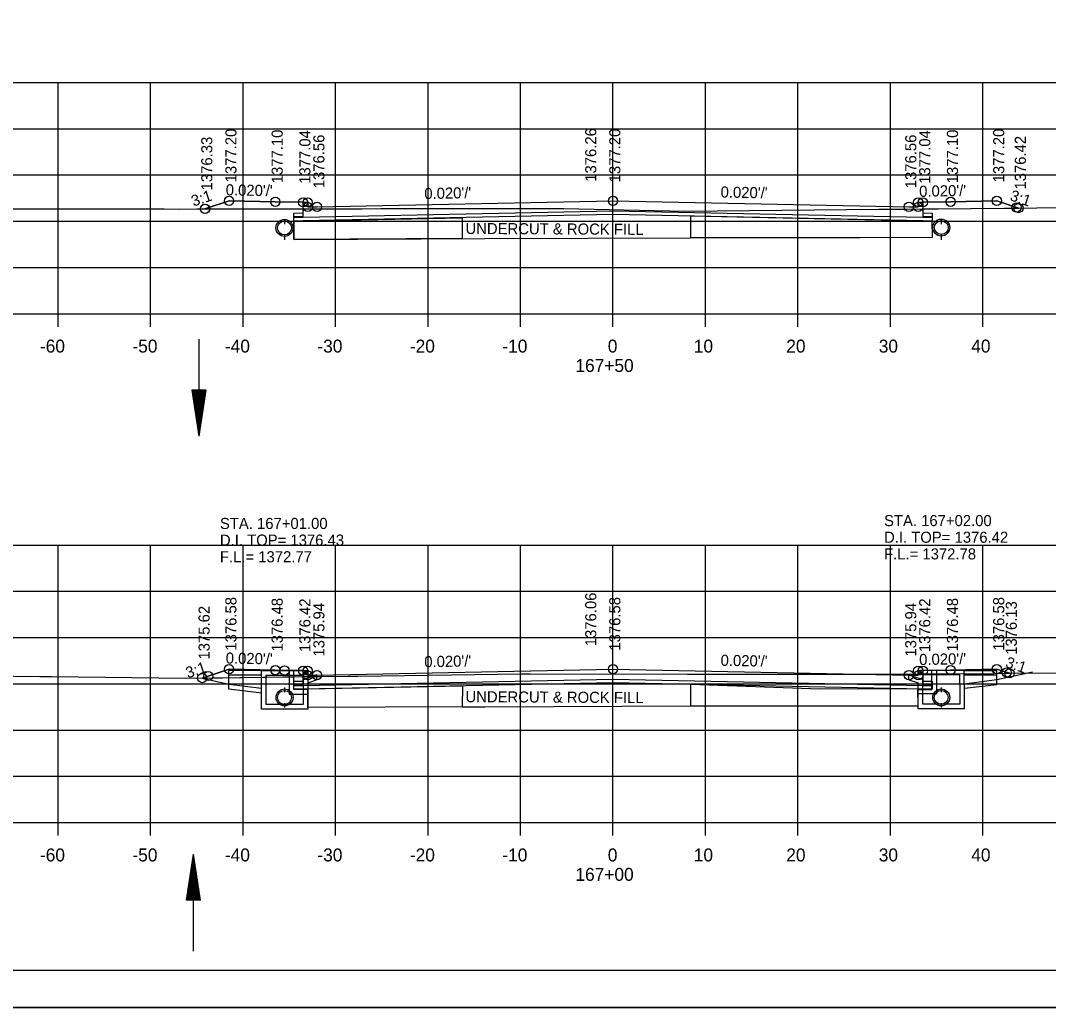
# Model space of a CAD drawing. Extents: x 1374311 to 1383814, y 384102 to 406278.
# Drawn here: x 1381564.6 to 1381675.7, y 395204.8 to 395311.5 of the extents above; entities that cross this region are included whole.
import ezdxf

# ---------------------------------------------------------------- set-up
doc = ezdxf.new("R2010")
doc.units = 0
for name, color, linetype in [('R_Axis', 7, 'Continuous'), ('R_Axis Annot', 7, 'Continuous'), ('R_Border', 7, 'Continuous'), ('R_Draft', 7, 'Continuous'), ('R_Exist Surface', 7, 'Continuous'), ('R_Fin Surface', 7, 'Continuous'), ('R_Grid', 7, 'Continuous'), ('R_No Plot', 7, 'Continuous'), ('R_Water', 7, 'Continuous'), ('R_Water Annot', 7, 'Continuous'), ('R_Xsect Elev', 7, 'Continuous'), ('R_Xsect Slope', 7, 'Continuous')]:
    doc.layers.add(name, color=color, linetype=linetype)

msp = doc.modelspace()

# ---------------------------------------------------------------- linework, layer by layer
at = {"layer": 'R_Axis'}
for p, q in [((1381488.66, 395279.82), (1381768.66, 395279.82)), ((1381568.66, 395278.42), (1381568.66, 395279.82)), ((1381578.66, 395278.42), (1381578.66, 395279.82)), ((1381588.66, 395278.42), (1381588.66, 395279.82)), ((1381598.66, 395278.42), (1381598.66, 395279.82)), ((1381608.66, 395278.42), (1381608.66, 395279.82)), ((1381618.66, 395278.42), (1381618.66, 395279.82)), ((1381628.66, 395278.42), (1381628.66, 395279.82)), ((1381638.66, 395278.42), (1381638.66, 395279.82)), ((1381648.66, 395278.42), (1381648.66, 395279.82)), ((1381658.66, 395278.42), (1381658.66, 395279.82)), ((1381668.66, 395278.42), (1381668.66, 395279.82)), ((1381488.66, 395224.82), (1381768.66, 395224.82)), ((1381568.66, 395223.42), (1381568.66, 395224.82)), ((1381578.66, 395223.42), (1381578.66, 395224.82)), ((1381588.66, 395223.42), (1381588.66, 395224.82)), ((1381598.66, 395223.42), (1381598.66, 395224.82)), ((1381608.66, 395223.42), (1381608.66, 395224.82)), ((1381618.66, 395223.42), (1381618.66, 395224.82)), ((1381628.66, 395223.42), (1381628.66, 395224.82)), ((1381638.66, 395223.42), (1381638.66, 395224.82)), ((1381648.66, 395223.42), (1381648.66, 395224.82)), ((1381658.66, 395223.42), (1381658.66, 395224.82)), ((1381668.66, 395223.42), (1381668.66, 395224.82))]:
    msp.add_line(p, q, dxfattribs=at)
at = {"layer": 'R_Border'}
msp.add_line((1381786.84, 395208.82), (1381470.66, 395208.82), dxfattribs=at)
at = {"layer": 'R_Draft'}
for p, q in [((1381583.13, 395271.57), (1381583.88, 395266.57)), ((1381584.63, 395271.57), (1381583.13, 395271.57)), ((1381583.26, 395271.57), (1381583.88, 395267.41)), ((1381583.38, 395271.57), (1381583.88, 395268.27)), ((1381583.51, 395271.57), (1381583.88, 395269.1)), ((1381583.64, 395271.57), (1381583.88, 395269.95)), ((1381583.76, 395271.57), (1381583.88, 395270.78)), ((1381584.63, 395271.57), (1381583.88, 395266.57)), ((1381584.12, 395271.57), (1381583.88, 395269.95)), ((1381584.38, 395271.57), (1381583.88, 395268.27)), ((1381584.51, 395271.57), (1381583.88, 395267.41)), ((1381584.25, 395271.57), (1381583.88, 395269.1)), ((1381584, 395271.57), (1381583.88, 395270.78)), ((1381582.55, 395216.42), (1381583.3, 395221.42)), ((1381582.67, 395216.42), (1381583.3, 395220.58)), ((1381584.05, 395216.42), (1381583.3, 395221.42)), ((1381583.92, 395216.42), (1381583.3, 395220.58)), ((1381582.8, 395216.42), (1381583.3, 395219.72)), ((1381583.79, 395216.42), (1381583.3, 395219.72)), ((1381582.92, 395216.42), (1381583.3, 395218.89)), ((1381583.67, 395216.42), (1381583.3, 395218.89)), ((1381583.05, 395216.42), (1381583.3, 395218.04)), ((1381583.18, 395216.42), (1381583.3, 395217.21)), ((1381583.54, 395216.42), (1381583.3, 395218.04)), ((1381583.41, 395216.42), (1381583.3, 395217.21)), ((1381584.05, 395216.42), (1381582.55, 395216.42))]:
    msp.add_line(p, q, dxfattribs=at)
at = {"layer": 'R_Exist Surface'}
for p, q in [((1381593.15, 395290.03), (1381593.15, 395289.66)), ((1381664.15, 395290.03), (1381664.15, 395289.66)), ((1381593.15, 395288.2), (1381593.15, 395287.82)), ((1381664.15, 395288.2), (1381664.15, 395287.82)), ((1381593.15, 395239.41), (1381593.15, 395239.25)), ((1381593.15, 395239.25), (1381593.15, 395239.08)), ((1381664.15, 395239.41), (1381664.15, 395239.27)), ((1381664.15, 395239.27), (1381664.15, 395239.08)), ((1381593.15, 395237.57), (1381593.15, 395237.42)), ((1381593.15, 395237.42), (1381593.15, 395237.25)), ((1381664.15, 395237.57), (1381664.15, 395237.43)), ((1381664.15, 395237.43), (1381664.15, 395237.25))]:
    msp.add_line(p, q, dxfattribs=at)
for points in [[(1381488.66, 395290.46), (1381492.74, 395290.53), (1381494.71, 395290.56), (1381509.57, 395290.81), (1381511.71, 395290.85), (1381526.11, 395291.11), (1381528.04, 395291.13), (1381542.55, 395291.39), (1381544.35, 395291.41), (1381561.62, 395291.16), (1381563.18, 395291.14), (1381580.15, 395291.14), (1381581.74, 395291.12), (1381583.67, 395291.15), (1381601.54, 395291.15), (1381603.55, 395291.18), (1381621.33, 395291.19), (1381623.34, 395291.18), (1381636.44, 395290.92), (1381657.42, 395291.11), (1381658.98, 395291.11), (1381660.29, 395291.12), (1381681.61, 395291.32)], [(1381488.66, 395240.03), (1381498.77, 395240.18), (1381500.25, 395240.2), (1381516.79, 395240.45), (1381518.07, 395240.47), (1381533.79, 395240.62), (1381535.09, 395240.65), (1381550.79, 395240.8), (1381552.36, 395240.78), (1381566.68, 395240.6), (1381567.96, 395240.6), (1381582.45, 395240.42), (1381600.07, 395240.65), (1381601.09, 395240.65), (1381618.78, 395240.89), (1381619.73, 395240.89), (1381636.71, 395240.87), (1381637.42, 395240.86), (1381638.56, 395240.87), (1381655.52, 395240.85), (1381669.83, 395240.93), (1381671.14, 395240.95), (1381685.39, 395241.03)]]:
    msp.add_lwpolyline(points, dxfattribs=at)
for centre in [(1381593.14, 395289.09), (1381664.16, 395289.13), (1381593.15, 395238.34), (1381593.15, 395238.34), (1381664.15, 395238.35), (1381664.15, 395238.35)]:
    msp.add_circle(centre, 0.917, dxfattribs=at)
at = {"layer": 'R_Fin Surface'}
for points in [[(1381584.54, 395291.15), (1381587.15, 395292.02), (1381592.15, 395291.92), (1381595.15, 395291.86), (1381595.65, 395291.86), (1381595.66, 395291.36), (1381596.66, 395291.38), (1381628.66, 395292.02), (1381660.66, 395291.38), (1381661.66, 395291.36), (1381661.67, 395291.86), (1381662.17, 395291.86), (1381665.17, 395291.92), (1381670.17, 395292.02), (1381672.51, 395291.24)], [(1381662.17, 395291.5), (1381662.18, 395290.35), (1381663.18, 395290.34), (1381663.17, 395289.84), (1381662.17, 395289.86), (1381628.66, 395290.53), (1381595.15, 395289.86), (1381594.15, 395289.84), (1381594.16, 395290.34), (1381595.16, 395290.35), (1381595.15, 395291.5)], [(1381594.15, 395289.84), (1381594.14, 395287.84), (1381614.79, 395287.95), (1381637.04, 395288.04)], [(1381584.25, 395240.44), (1381587.15, 395241.4), (1381592.15, 395241.3), (1381595.15, 395241.24), (1381595.65, 395241.24), (1381595.66, 395240.74), (1381596.66, 395240.76), (1381628.66, 395241.4), (1381660.66, 395240.76), (1381661.66, 395240.74), (1381661.67, 395241.24), (1381662.17, 395241.24), (1381665.17, 395241.3), (1381670.17, 395241.4), (1381671.53, 395240.95)], [(1381662.17, 395240.88), (1381662.18, 395239.73), (1381663.18, 395239.73), (1381663.17, 395239.23), (1381662.17, 395239.25), (1381628.66, 395239.92), (1381595.15, 395239.25), (1381594.15, 395239.23), (1381594.16, 395239.73), (1381595.16, 395239.73), (1381595.15, 395240.88)], [(1381612.35, 395237.32), (1381614.79, 395237.34), (1381637.04, 395237.43)]]:
    msp.add_lwpolyline(points, dxfattribs=at)
for points in [[(1381637.05, 395290.01), (1381637.04, 395288.06), (1381655.35, 395288.06), (1381663.22, 395288.08), (1381663.16, 395289.84), (1381650.43, 395290.09), (1381637.05, 395290.37)], [(1381594.15, 395289.84), (1381612.36, 395290.2), (1381612.35, 395287.94), (1381594.14, 395287.84)], [(1381595.67, 395239.26), (1381612.38, 395239.6), (1381612.35, 395237.33), (1381595.68, 395237.25)], [(1381637.05, 395239.4), (1381637.04, 395237.45), (1381655.35, 395237.45), (1381661.66, 395237.45), (1381661.61, 395239.26), (1381651.08, 395239.24), (1381637.04, 395239.76)]]:
    msp.add_lwpolyline(points, close=True, dxfattribs=at)
at = {"layer": 'R_Grid'}
for p, q in [((1381488.66, 395304.82), (1381768.66, 395304.82)), ((1381568.66, 395279.82), (1381568.66, 395304.82)), ((1381578.66, 395279.82), (1381578.66, 395304.82)), ((1381588.66, 395279.82), (1381588.66, 395304.82)), ((1381598.66, 395279.82), (1381598.66, 395304.82)), ((1381608.66, 395279.82), (1381608.66, 395304.82)), ((1381618.66, 395279.82), (1381618.66, 395304.82)), ((1381628.66, 395279.82), (1381628.66, 395304.82)), ((1381638.66, 395279.82), (1381638.66, 395304.82)), ((1381648.66, 395279.82), (1381648.66, 395304.82)), ((1381658.66, 395279.82), (1381658.66, 395304.82)), ((1381668.66, 395279.82), (1381668.66, 395304.82)), ((1381488.66, 395299.82), (1381768.66, 395299.82)), ((1381488.66, 395294.82), (1381768.66, 395294.82)), ((1381488.66, 395289.82), (1381768.66, 395289.82)), ((1381488.66, 395284.82), (1381768.66, 395284.82)), ((1381488.66, 395279.82), (1381768.66, 395279.82)), ((1381488.66, 395254.82), (1381768.66, 395254.82)), ((1381568.66, 395224.82), (1381568.66, 395254.82)), ((1381578.66, 395224.82), (1381578.66, 395254.82)), ((1381588.66, 395224.82), (1381588.66, 395254.82)), ((1381598.66, 395224.82), (1381598.66, 395254.82)), ((1381608.66, 395224.82), (1381608.66, 395254.82)), ((1381618.66, 395224.82), (1381618.66, 395254.82)), ((1381628.66, 395224.82), (1381628.66, 395254.82)), ((1381638.66, 395224.82), (1381638.66, 395254.82)), ((1381648.66, 395224.82), (1381648.66, 395254.82)), ((1381658.66, 395224.82), (1381658.66, 395254.82)), ((1381668.66, 395224.82), (1381668.66, 395254.82)), ((1381488.66, 395249.82), (1381768.66, 395249.82)), ((1381488.66, 395244.82), (1381768.66, 395244.82)), ((1381488.66, 395239.82), (1381768.66, 395239.82)), ((1381488.66, 395234.82), (1381768.66, 395234.82)), ((1381488.66, 395229.82), (1381768.66, 395229.82)), ((1381488.66, 395224.82), (1381768.66, 395224.82))]:
    msp.add_line(p, q, dxfattribs=at)
at = {"layer": 'R_No Plot'}
msp.add_line((1381458.26, 395204.84), (1381791.59, 395204.84), dxfattribs=at)
for points in [[(1381458.25, 395418.18), (1381791.59, 395418.18), (1381791.59, 395204.84), (1381458.25, 395204.84)], [(1381704.58, 395414.28), (1381704.58, 395404.4), (1381740.31, 395404.4), (1381740.31, 395401.48), (1381763.51, 395401.48), (1381763.51, 395378.27), (1381786.84, 395378.27), (1381786.84, 395208.82), (1381470.66, 395208.82), (1381470.66, 395414.28)], [(1381584.54, 395291.15), (1381595.15, 395291.15), (1381595.15, 395291.86), (1381592.15, 395291.92), (1381587.15, 395292.02)], [(1381662.17, 395291.14), (1381672.51, 395291.24), (1381670.17, 395292.02), (1381665.17, 395291.92), (1381662.17, 395291.86)], [(1381595.15, 395291.15), (1381601.54, 395291.15), (1381603.55, 395291.18), (1381621.33, 395291.19), (1381623.34, 395291.18), (1381636.44, 395290.92), (1381657.42, 395291.11), (1381658.98, 395291.11), (1381660.29, 395291.12), (1381662.17, 395291.14), (1381662.18, 395290.71), (1381663.18, 395290.7), (1381663.17, 395290.2), (1381662.17, 395290.22), (1381628.66, 395290.89), (1381595.15, 395290.22), (1381594.15, 395290.2), (1381594.16, 395290.7), (1381595.16, 395290.71)], [(1381584.25, 395240.44), (1381595.15, 395240.59), (1381595.15, 395241.24), (1381592.15, 395241.3), (1381587.15, 395241.4)], [(1381595.15, 395240.59), (1381600.07, 395240.65), (1381601.09, 395240.65), (1381618.78, 395240.89), (1381619.73, 395240.89), (1381636.71, 395240.87), (1381637.42, 395240.86), (1381638.56, 395240.87), (1381655.52, 395240.85), (1381662.17, 395240.89), (1381662.18, 395240.09), (1381663.18, 395240.09), (1381663.17, 395239.59), (1381662.17, 395239.61), (1381628.66, 395240.28), (1381595.15, 395239.61), (1381594.15, 395239.59), (1381594.16, 395240.09), (1381595.16, 395240.09)], [(1381662.17, 395240.89), (1381669.83, 395240.93), (1381671.14, 395240.95), (1381671.53, 395240.95), (1381670.17, 395241.4), (1381665.17, 395241.3), (1381662.17, 395241.24)]]:
    msp.add_lwpolyline(points, close=True, dxfattribs=at)
for centre in [(1381584.54, 395291.15), (1381584.54, 395291.15), (1381584.54, 395291.15), (1381584.54, 395291.15), (1381584.56, 395291.15), (1381584.56, 395291.15), (1381587.15, 395292.02), (1381587.15, 395292.02), (1381587.15, 395292.02), (1381592.15, 395291.92), (1381592.15, 395291.92), (1381592.15, 395291.92), (1381595.15, 395291.86), (1381595.15, 395291.86), (1381595.15, 395291.86), (1381595.65, 395291.86), (1381595.65, 395291.86), (1381595.65, 395291.86), (1381595.66, 395291.36), (1381596.66, 395291.38), (1381596.66, 395291.38), (1381596.66, 395291.38), (1381628.66, 395292.02), (1381628.66, 395292.02), (1381628.66, 395292.02), (1381660.66, 395291.38), (1381660.66, 395291.38), (1381660.66, 395291.38), (1381661.66, 395291.36), (1381661.67, 395291.86), (1381661.67, 395291.86), (1381661.67, 395291.86), (1381662.17, 395291.86), (1381662.17, 395291.86), (1381662.17, 395291.86), (1381665.17, 395291.92), (1381665.17, 395291.92), (1381665.17, 395291.92), (1381670.17, 395292.02), (1381670.17, 395292.02), (1381670.17, 395292.02), (1381672.29, 395291.31), (1381672.51, 395291.24), (1381672.51, 395291.24), (1381587.15, 395241.4), (1381587.15, 395241.4), (1381587.15, 395241.4), (1381592.15, 395241.3), (1381592.15, 395241.3), (1381592.15, 395241.3), (1381593.15, 395241.25), (1381595.15, 395241.24), (1381595.15, 395241.24), (1381595.15, 395241.24), (1381595.65, 395241.24), (1381595.65, 395241.24), (1381595.65, 395241.24), (1381628.66, 395241.4), (1381628.66, 395241.4), (1381628.66, 395241.4), (1381661.67, 395241.24), (1381661.67, 395241.24), (1381661.67, 395241.24), (1381662.17, 395241.24), (1381662.17, 395241.24), (1381662.17, 395241.24), (1381665.17, 395241.3), (1381665.17, 395241.3), (1381665.17, 395241.3), (1381670.17, 395241.4), (1381670.17, 395241.4), (1381670.17, 395241.4), (1381671.23, 395241.05), (1381584.25, 395240.44), (1381584.25, 395240.44), (1381584.25, 395240.44), (1381584.25, 395240.44), (1381584.91, 395240.66), (1381584.91, 395240.66), (1381595.66, 395240.74), (1381596.66, 395240.76), (1381596.66, 395240.76), (1381596.66, 395240.76), (1381660.66, 395240.76), (1381660.66, 395240.76), (1381660.66, 395240.76), (1381661.66, 395240.74), (1381671.53, 395240.95), (1381671.53, 395240.95)]:
    msp.add_circle(centre, 0.5, dxfattribs=at)
at = {"layer": 'R_Water'}
for p, q in [((1381593.15, 395289.86), (1381593.15, 395289.49)), ((1381664.15, 395289.86), (1381664.15, 395289.49)), ((1381593.15, 395288.36), (1381593.15, 395287.99)), ((1381664.15, 395288.36), (1381664.15, 395287.99)), ((1381583.88, 395277.08), (1381583.88, 395266.57)), ((1381587.14, 395239.25), (1381587.14, 395241.25)), ((1381590.65, 395241.25), (1381595.4, 395241.25)), ((1381590.65, 395239.75), (1381590.65, 395241.25)), ((1381591.15, 395239.75), (1381591.15, 395240.75)), ((1381591.15, 395240.75), (1381595.15, 395240.75)), ((1381595.48, 395241.09), (1381595.15, 395240.75)), ((1381596.65, 395240.77), (1381595.15, 395240.25)), ((1381595.48, 395241.09), (1381595.4, 395241.25)), ((1381660.65, 395240.79), (1381662.15, 395240.27)), ((1381661.81, 395241.1), (1381661.9, 395241.27)), ((1381661.81, 395241.1), (1381662.15, 395240.77)), ((1381666.65, 395241.27), (1381661.9, 395241.27)), ((1381666.15, 395240.77), (1381662.15, 395240.77)), ((1381666.15, 395239.77), (1381666.15, 395240.77)), ((1381666.65, 395239.77), (1381666.65, 395241.27)), ((1381670.16, 395239.76), (1381670.16, 395241.27)), ((1381590.64, 395238.82), (1381587.14, 395239.25)), ((1381593.15, 395239.24), (1381593.15, 395239.09)), ((1381595.15, 395239.75), (1381595.15, 395240.25)), ((1381596.65, 395240.24), (1381595.65, 395239.9)), ((1381595.65, 395239.75), (1381595.65, 395239.9)), ((1381660.65, 395240.26), (1381661.65, 395239.91)), ((1381661.65, 395239.77), (1381661.65, 395239.91)), ((1381662.15, 395239.77), (1381662.15, 395240.27)), ((1381664.15, 395239.24), (1381664.15, 395239.1)), ((1381666.66, 395239.33), (1381670.16, 395239.76)), ((1381593.15, 395239.09), (1381593.15, 395238.91)), ((1381664.15, 395239.1), (1381664.15, 395238.91)), ((1381593.15, 395237.74), (1381593.15, 395237.59)), ((1381593.15, 395237.59), (1381593.15, 395237.41)), ((1381664.15, 395237.74), (1381664.15, 395237.6)), ((1381664.15, 395237.6), (1381664.15, 395237.41)), ((1381583.3, 395210.91), (1381583.3, 395221.42))]:
    msp.add_line(p, q, dxfattribs=at)
for points in [[(1381590.65, 395239.32), (1381587.14, 395239.75), (1381584.25, 395240.38)], [(1381590.65, 395241.25), (1381589.14, 395241.25), (1381587.14, 395241.25)], [(1381590.65, 395240.75), (1381589.14, 395240.75), (1381587.14, 395240.75)], [(1381593.65, 395241.24), (1381593.65, 395238.71), (1381595.65, 395238.71), (1381595.65, 395239.21), (1381594.15, 395239.21), (1381594.15, 395241.23)], [(1381596.65, 395240.24), (1381596.65, 395240.77)], [(1381660.65, 395240.26), (1381660.65, 395240.79)], [(1381663.64, 395241.25), (1381663.64, 395238.72), (1381661.64, 395238.72), (1381661.64, 395239.22), (1381663.14, 395239.22), (1381663.14, 395241.24)], [(1381666.65, 395241.27), (1381668.16, 395241.27), (1381670.16, 395241.27)], [(1381666.65, 395239.83), (1381670.16, 395240.27), (1381674.02, 395241.11)], [(1381666.65, 395240.77), (1381668.16, 395240.77), (1381670.16, 395240.77)], [(1381666.65, 395239.77), (1381666.65, 395237.1), (1381664.15, 395237.1), (1381661.65, 395237.1), (1381661.65, 395239.77)], [(1381666.15, 395239.77), (1381666.15, 395237.6), (1381664.15, 395237.6), (1381662.15, 395237.6), (1381662.15, 395239.77)]]:
    msp.add_lwpolyline(points, dxfattribs=at)
for points in [[(1381593.15, 395241.25), (1381595.65, 395241.25), (1381595.65, 395237.09), (1381593.15, 395237.09), (1381590.65, 395237.09), (1381590.65, 395241.25)], [(1381593.15, 395240.75), (1381595.15, 395240.75), (1381595.15, 395237.59), (1381593.15, 395237.59), (1381591.15, 395237.59), (1381591.15, 395240.75)]]:
    msp.add_lwpolyline(points, close=True, dxfattribs=at)
for centre in [(1381593.14, 395289.09), (1381664.16, 395289.13), (1381593.15, 395238.34), (1381593.15, 395238.34), (1381664.15, 395238.35), (1381664.15, 395238.35)]:
    msp.add_circle(centre, 0.75, dxfattribs=at)

# ---------------------------------------------------------------- texts
at = {"layer": 'R_Axis Annot'}
for s, p in [('-60', (1381566.7, 395275.62)), ('-50', (1381576.7, 395275.62)), ('-40', (1381586.7, 395275.62)), ('-30', (1381596.7, 395275.62)), ('-20', (1381606.7, 395275.62)), ('-10', (1381616.7, 395275.62)), ('0', (1381628.1, 395275.62)), ('10', (1381637.4, 395275.62)), ('20', (1381647.4, 395275.62)), ('30', (1381657.4, 395275.62)), ('40', (1381667.4, 395275.62)), ('167+50', (1381624.6, 395273.52)), ('-60', (1381566.7, 395220.62)), ('-50', (1381576.7, 395220.62)), ('-40', (1381586.7, 395220.62)), ('-30', (1381596.7, 395220.62)), ('-20', (1381606.7, 395220.62)), ('-10', (1381616.7, 395220.62)), ('0', (1381628.1, 395220.62)), ('10', (1381637.4, 395220.62)), ('20', (1381647.4, 395220.62)), ('30', (1381657.4, 395220.62)), ('40', (1381667.4, 395220.62)), ('167+00', (1381624.6, 395218.52))]:
    msp.add_text(s, height=1.4, dxfattribs=at).set_placement(p)
at = {"layer": 'R_Fin Surface'}
for p in [(1381612.71, 395288.44), (1381612.71, 395237.83)]:
    msp.add_text('UNDERCUT & ROCK FILL', height=1.2, rotation=359.7004, dxfattribs=at).set_placement(p)
at = {"layer": 'R_Water Annot'}
for s, p in [('STA. 167+01.00', (1381586.16, 395256.55)), ('STA. 167+02.00', (1381657.97, 395256.86)), ('D.I. TOP= 1376.43', (1381586.16, 395254.75)), ('D.I. TOP= 1376.42', (1381657.97, 395255.06)), ('F.L.= 1372.77', (1381586.16, 395252.95)), ('F.L.= 1372.78', (1381657.97, 395253.26))]:
    msp.add_text(s, height=1.2, dxfattribs=at).set_placement(p)
at = {"layer": 'R_Xsect Elev'}
for s, p in [('1377.20', (1381587.95, 395294.02)), ('1377.10', (1381592.95, 395293.92)), ('1377.04', (1381595.95, 395293.86)), ('1376.26', (1381626.86, 395294.08)), ('1377.20', (1381629.46, 395294.02)), ('1377.04', (1381662.97, 395293.86)), ('1377.10', (1381665.97, 395293.92)), ('1377.20', (1381670.97, 395294.02)), ('1376.33', (1381585.34, 395293.15)), ('1376.56', (1381597.46, 395293.38)), ('1376.56', (1381661.46, 395293.38)), ('1376.42', (1381673.31, 395293.24)), ('1376.06', (1381626.86, 395243.88)), ('1375.62', (1381585.05, 395242.44)), ('1376.58', (1381587.95, 395243.4)), ('1376.48', (1381592.95, 395243.3)), ('1376.42', (1381595.95, 395243.24)), ('1375.94', (1381597.46, 395242.76)), ('1376.58', (1381629.46, 395243.4)), ('1375.94', (1381661.46, 395242.76)), ('1376.42', (1381662.97, 395243.24)), ('1376.48', (1381665.97, 395243.3)), ('1376.58', (1381670.97, 395243.4)), ('1376.13', (1381672.33, 395242.95))]:
    msp.add_text(s, height=1.2, rotation=90, dxfattribs=at).set_placement(p)
at = {"layer": 'R_Xsect Slope'}
for s, rotation, p in [("0.020'/'", 358.8542, (1381586.78, 395292.62)), ("0.020'/'", 1.1458, (1381661.78, 395292.45)), ('3:1', 18.4349, (1381583.3, 395291.39)), ("0.020'/'", 1.1458, (1381608.27, 395292.21)), ("0.020'/'", 358.8542, (1381640.29, 395292.38)), ('3:1', 341.5651, (1381671.5, 395292.1)), ("0.020'/'", 358.8542, (1381586.78, 395242.01)), ("0.020'/'", 1.1458, (1381608.27, 395241.6)), ("0.020'/'", 358.8542, (1381640.29, 395241.77)), ("0.020'/'", 1.1458, (1381661.78, 395241.84)), ('3:1', 341.5651, (1381671.01, 395241.65)), ('3:1', 18.4349, (1381582.69, 395240.4))]:
    msp.add_text(s, height=1.2, rotation=rotation, dxfattribs=at).set_placement(p)

doc.saveas('drawing.dxf')
